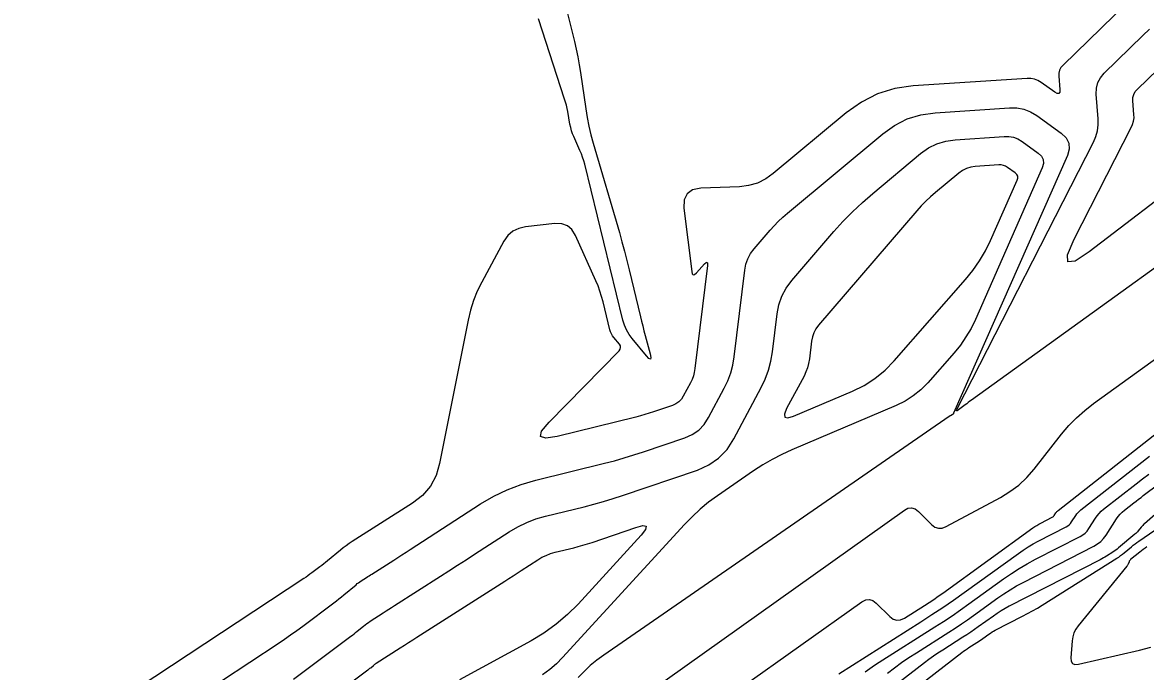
# Model space of a CAD drawing. Extents: x 1768942 to 1774819, y 723037 to 732099.
# Drawn here: x 1770523.6 to 1770631.1, y 724672.6 to 724734.7 of the extents above; entities that cross this region are included whole.
import ezdxf

# ---------------------------------------------------------------- set-up
doc = ezdxf.new("R2010")
doc.units = 0
doc.layers.add('R_Contours', color=7, linetype='Continuous')

msp = doc.modelspace()

# ---------------------------------------------------------------- linework, layer by layer
at = {"layer": 'R_Contours'}
for points in [[(1770630.55, 724737.79), (1770623.22, 724730.66), (1770623.02, 724730.43), (1770622.89, 724730.17), (1770622.82, 724729.89), (1770622.81, 724729.59), (1770622.91, 724728.32), (1770622.9, 724728.06), (1770622.81, 724727.93), (1770622.66, 724727.93), (1770622.44, 724728.05), (1770621.13, 724728.99), (1770620.82, 724729.18), (1770620.49, 724729.31), (1770620.14, 724729.37), (1770619.77, 724729.38), (1770608.89, 724728.65), (1770607.13, 724728.4), (1770605.47, 724727.89), (1770603.92, 724727.11), (1770602.47, 724726.08), (1770595.49, 724720.27), (1770594.76, 724719.75), (1770593.97, 724719.36), (1770593.13, 724719.12), (1770592.24, 724719.01), (1770588.56, 724718.86), (1770587.77, 724718.71), (1770587.24, 724718.34), (1770586.96, 724717.76), (1770586.94, 724716.95), (1770587.68, 724710.9), (1770587.74, 724710.68), (1770587.83, 724710.58), (1770587.96, 724710.61), (1770588.13, 724710.76), (1770588.89, 724711.61), (1770589.05, 724711.76), (1770589.15, 724711.79), (1770589.2, 724711.69), (1770589.2, 724711.47), (1770587.99, 724701.59), (1770587.93, 724701.23), (1770587.84, 724700.89), (1770587.72, 724700.55), (1770587.56, 724700.22), (1770586.88, 724698.94), (1770586.69, 724698.65), (1770586.45, 724698.4), (1770586.17, 724698.21), (1770585.85, 724698.06), (1770584.04, 724697.45), (1770583.62, 724697.31), (1770583.2, 724697.18), (1770582.78, 724697.06), (1770582.35, 724696.95), (1770574.81, 724695.1), (1770573.71, 724694.92), (1770573.22, 724695.09), (1770573.32, 724695.61), (1770574.03, 724696.47), (1770580.73, 724703.3), (1770580.84, 724703.45), (1770580.88, 724703.6), (1770580.86, 724703.76), (1770580.76, 724703.92), (1770580.23, 724704.57), (1770580.1, 724704.73), (1770580, 724704.91), (1770579.92, 724705.1), (1770579.86, 724705.3), (1770579.2, 724707.99), (1770579.06, 724708.5), (1770578.9, 724709.01), (1770578.72, 724709.51), (1770578.51, 724710), (1770576.56, 724714.34), (1770576.22, 724714.9), (1770575.78, 724715.27), (1770575.24, 724715.46), (1770574.59, 724715.48), (1770571.79, 724715.17), (1770571.13, 724715.02), (1770570.57, 724714.74), (1770570.1, 724714.33), (1770569.71, 724713.78), (1770567.59, 724709.87), (1770567.16, 724709), (1770566.8, 724708.1), (1770566.51, 724707.18), (1770566.28, 724706.23), (1770563.56, 724692.51), (1770563.22, 724691.35), (1770562.67, 724690.32), (1770561.91, 724689.44), (1770560.96, 724688.7), (1770555.18, 724685.02), (1770554.89, 724684.83), (1770554.61, 724684.63), (1770554.34, 724684.42), (1770554.07, 724684.21), (1770552.83, 724683.19), (1770552.65, 724683.04), (1770552.47, 724682.89), (1770552.28, 724682.75), (1770552.1, 724682.6), (1770551.34, 724682.04), (1770551.15, 724681.9), (1770550.96, 724681.76), (1770550.77, 724681.63), (1770550.57, 724681.5), (1770523.63, 724663.7)], [(1770575.74, 724735.84), (1770576.45, 724732.91), (1770576.62, 724732.17), (1770576.78, 724731.43), (1770576.91, 724730.69), (1770577.03, 724729.94), (1770577.54, 724726.45), (1770577.67, 724725.62), (1770577.84, 724724.8), (1770578.03, 724723.98), (1770578.25, 724723.17), (1770580.76, 724714.62), (1770581.01, 724713.73), (1770581.25, 724712.84), (1770581.48, 724711.95), (1770581.7, 724711.05), (1770582.77, 724706.56), (1770582.88, 724706.12), (1770582.99, 724705.67), (1770583.1, 724705.22), (1770583.22, 724704.77), (1770583.7, 724702.99), (1770583.77, 724702.65), (1770583.73, 724702.5), (1770583.59, 724702.56), (1770583.35, 724702.81), (1770581.99, 724704.46), (1770581.69, 724704.86), (1770581.44, 724705.3), (1770581.25, 724705.75), (1770581.1, 724706.23), (1770577.44, 724721.16), (1770577.35, 724721.49), (1770577.24, 724721.82), (1770577.13, 724722.15), (1770576.99, 724722.47), (1770576.39, 724723.8), (1770576.28, 724724.08), (1770576.18, 724724.37), (1770576.1, 724724.67), (1770576.03, 724724.98), (1770575.82, 724726.2), (1770575.76, 724726.51), (1770575.7, 724726.81), (1770575.61, 724727.11), (1770575.52, 724727.4), (1770573.01, 724735.07)], [(1770646.59, 724721.75), (1770614.47, 724698.58), (1770614.31, 724698.47), (1770614.15, 724698.35), (1770614, 724698.23), (1770613.84, 724698.11), (1770613.21, 724697.63), (1770613.09, 724697.55), (1770613.02, 724697.54), (1770613.02, 724697.61), (1770613.08, 724697.74), (1770626.13, 724723.28), (1770626.36, 724723.82), (1770626.51, 724724.37), (1770626.58, 724724.93), (1770626.58, 724725.51), (1770626.4, 724727.87), (1770626.41, 724728.44), (1770626.54, 724728.97), (1770626.79, 724729.44), (1770627.16, 724729.88), (1770630.86, 724733.48), (1770631.48, 724734.08)], [(1770645.42, 724727.85), (1770625.72, 724712.78), (1770624.38, 724711.89), (1770623.69, 724711.8), (1770623.66, 724712.49), (1770624.29, 724713.98), (1770629.75, 724724.67), (1770629.88, 724724.96), (1770629.97, 724725.27), (1770630.01, 724725.59), (1770630, 724725.91), (1770629.91, 724727.23), (1770629.91, 724727.55), (1770629.99, 724727.84), (1770630.13, 724728.11), (1770630.33, 724728.35), (1770632.28, 724730.24)], [(1770534.54, 724666.32), (1770548.1, 724675.28), (1770548.7, 724675.68), (1770549.29, 724676.09), (1770549.88, 724676.51), (1770550.46, 724676.94), (1770553.44, 724679.17), (1770553.68, 724679.36), (1770553.92, 724679.54), (1770554.16, 724679.73), (1770554.39, 724679.93), (1770555.57, 724680.9), (1770555.68, 724681), (1770555.8, 724681.09), (1770555.93, 724681.17), (1770556.05, 724681.26), (1770556.56, 724681.58), (1770556.68, 724681.67), (1770556.81, 724681.75), (1770556.94, 724681.83), (1770557.07, 724681.91), (1770559.17, 724683.25), (1770559.56, 724683.5), (1770559.95, 724683.76), (1770560.35, 724684.01), (1770560.74, 724684.26), (1770567.48, 724688.63), (1770568.73, 724689.37), (1770570.02, 724689.99), (1770571.36, 724690.5), (1770572.75, 724690.91), (1770579.35, 724692.53), (1770580.29, 724692.77), (1770581.22, 724693.04), (1770582.14, 724693.32), (1770583.06, 724693.62), (1770587.03, 724694.97), (1770587.74, 724695.29), (1770588.35, 724695.71), (1770588.87, 724696.25), (1770589.29, 724696.9), (1770590.8, 724699.72), (1770591.14, 724700.43), (1770591.41, 724701.17), (1770591.61, 724701.93), (1770591.74, 724702.71), (1770592.75, 724711.02), (1770592.86, 724711.59), (1770593.05, 724712.11), (1770593.31, 724712.61), (1770593.66, 724713.07), (1770595.18, 724714.84), (1770595.57, 724715.27), (1770595.97, 724715.69), (1770596.4, 724716.09), (1770596.84, 724716.47), (1770605.96, 724724.07), (1770607.1, 724724.88), (1770608.31, 724725.49), (1770609.61, 724725.89), (1770610.99, 724726.09), (1770618.08, 724726.56), (1770618.79, 724726.55), (1770619.46, 724726.43), (1770620.09, 724726.18), (1770620.7, 724725.82), (1770623.04, 724724.14), (1770623.52, 724723.69), (1770623.78, 724723.18), (1770623.81, 724722.61), (1770623.63, 724721.98), (1770612.75, 724697.32), (1770612.74, 724697.3), (1770612.73, 724697.28), (1770612.72, 724697.27), (1770612.71, 724697.25), (1770612.66, 724697.2), (1770612.65, 724697.18), (1770612.63, 724697.17), (1770612.62, 724697.16), (1770612.6, 724697.16), (1770612.44, 724697.08), (1770612.4, 724697.07), (1770612.37, 724697.05), (1770612.34, 724697.03), (1770612.31, 724697.01), (1770579.27, 724674.15), (1770578.61, 724673.67), (1770577.98, 724673.15), (1770577.38, 724672.6), (1770576.82, 724672.01)], [(1770549.58, 724671.84), (1770555.06, 724675.96), (1770555.22, 724676.07), (1770555.37, 724676.19), (1770555.52, 724676.32), (1770555.67, 724676.44), (1770556.28, 724676.94), (1770556.43, 724677.06), (1770556.58, 724677.18), (1770556.74, 724677.29), (1770556.9, 724677.4), (1770558.17, 724678.21), (1770558.43, 724678.39), (1770558.7, 724678.56), (1770558.96, 724678.73), (1770559.23, 724678.9), (1770563.63, 724681.7), (1770564.45, 724682.23), (1770565.27, 724682.76), (1770566.09, 724683.28), (1770566.91, 724683.81), (1770570.22, 724685.96), (1770571.03, 724686.44), (1770571.89, 724686.85), (1770572.77, 724687.19), (1770573.68, 724687.46), (1770577.39, 724688.37), (1770578.32, 724688.61), (1770579.24, 724688.87), (1770580.15, 724689.15), (1770581.06, 724689.44), (1770588.22, 724691.88), (1770589.31, 724692.37), (1770590.26, 724693.02), (1770591.06, 724693.85), (1770591.71, 724694.86), (1770594.33, 724699.78), (1770594.72, 724700.59), (1770595.03, 724701.44), (1770595.26, 724702.31), (1770595.41, 724703.2), (1770595.85, 724706.82), (1770596.02, 724707.7), (1770596.32, 724708.53), (1770596.73, 724709.3), (1770597.26, 724710.02), (1770601.29, 724714.71), (1770602.16, 724715.68), (1770603.07, 724716.61), (1770604.02, 724717.51), (1770605.01, 724718.37), (1770609.59, 724722.19), (1770610.34, 724722.72), (1770611.14, 724723.12), (1770612, 724723.38), (1770612.91, 724723.51), (1770617.58, 724723.83), (1770618.04, 724723.82), (1770618.48, 724723.74), (1770618.9, 724723.58), (1770619.3, 724723.34), (1770620.84, 724722.23), (1770621.16, 724721.93), (1770621.33, 724721.6), (1770621.35, 724721.22), (1770621.23, 724720.81), (1770614.83, 724706.29), (1770614.41, 724705.44), (1770613.93, 724704.62), (1770613.4, 724703.85), (1770612.8, 724703.11), (1770610.27, 724700.23), (1770609.61, 724699.56), (1770608.89, 724698.97), (1770608.1, 724698.46), (1770607.25, 724698.05), (1770597.27, 724693.81), (1770596.31, 724693.38), (1770595.38, 724692.9), (1770594.48, 724692.37), (1770593.6, 724691.8), (1770590.15, 724689.41), (1770589.3, 724688.79), (1770588.5, 724688.12), (1770587.73, 724687.41), (1770587, 724686.66), (1770575.33, 724673.92), (1770574.73, 724673.31), (1770574.09, 724672.77), (1770573.4, 724672.27)], [(1770580.16, 724668.19), (1770608.03, 724688.03), (1770608.38, 724688.22), (1770608.73, 724688.26), (1770609.06, 724688.16), (1770609.38, 724687.92), (1770610.63, 724686.66), (1770610.95, 724686.42), (1770611.3, 724686.3), (1770611.66, 724686.31), (1770612.04, 724686.46), (1770617.23, 724689.26), (1770618.14, 724689.81), (1770618.98, 724690.44), (1770619.74, 724691.16), (1770620.44, 724691.96), (1770623.08, 724695.32), (1770623.77, 724696.13), (1770624.5, 724696.89), (1770625.29, 724697.59), (1770626.13, 724698.25), (1770637.9, 724706.73)], [(1770592.3, 724670.95), (1770603.97, 724679.26), (1770604.34, 724679.45), (1770604.69, 724679.49), (1770605.03, 724679.39), (1770605.35, 724679.14), (1770606.64, 724677.86), (1770606.96, 724677.61), (1770607.31, 724677.5), (1770607.67, 724677.53), (1770608.04, 724677.7), (1770609.95, 724678.91), (1770610.4, 724679.2), (1770610.84, 724679.49), (1770611.27, 724679.79), (1770611.7, 724680.09), (1770620.34, 724686.33), (1770620.52, 724686.46), (1770620.71, 724686.58), (1770620.91, 724686.69), (1770621.1, 724686.8), (1770622.17, 724687.35), (1770622.24, 724687.39), (1770622.29, 724687.43), (1770622.34, 724687.48), (1770622.38, 724687.54), (1770622.54, 724687.79), (1770622.58, 724687.85), (1770622.63, 724687.9), (1770622.68, 724687.95), (1770622.74, 724688), (1770633.18, 724696.2)], [(1770606.41, 724672.44), (1770607.08, 724672.95), (1770607.77, 724673.45), (1770608.47, 724673.93), (1770609.19, 724674.39), (1770612.29, 724676.36), (1770612.89, 724676.74), (1770613.49, 724677.14), (1770614.08, 724677.54), (1770614.66, 724677.96), (1770616.97, 724679.63), (1770617.56, 724680.03), (1770618.16, 724680.42), (1770618.77, 724680.78), (1770619.4, 724681.12), (1770626.18, 724684.59), (1770626.53, 724684.8), (1770626.83, 724685.04), (1770627.1, 724685.32), (1770627.34, 724685.64), (1770628.34, 724687.19), (1770628.5, 724687.43), (1770628.68, 724687.64), (1770628.88, 724687.84), (1770629.1, 724688.03), (1770630, 724688.73), (1770630.22, 724688.91), (1770630.45, 724689.08), (1770630.68, 724689.26), (1770630.9, 724689.43), (1770639.38, 724695.76)], [(1770638.77, 724693.53), (1770631.01, 724686.72), (1770630.93, 724686.65), (1770630.85, 724686.57), (1770630.77, 724686.48), (1770630.7, 724686.4), (1770630.41, 724686.05), (1770630.33, 724685.96), (1770630.26, 724685.88), (1770630.18, 724685.8), (1770630.09, 724685.73), (1770628.53, 724684.42), (1770628.39, 724684.31), (1770628.26, 724684.2), (1770628.11, 724684.1), (1770627.97, 724684.01), (1770627.37, 724683.64), (1770627.23, 724683.54), (1770627.08, 724683.46), (1770626.92, 724683.37), (1770626.77, 724683.29), (1770618.06, 724678.83), (1770617.67, 724678.62), (1770617.29, 724678.39), (1770616.91, 724678.15), (1770616.55, 724677.9), (1770615.11, 724676.86), (1770614.74, 724676.6), (1770614.38, 724676.35), (1770614.01, 724676.1), (1770613.63, 724675.86), (1770611.7, 724674.63), (1770611.25, 724674.35), (1770610.81, 724674.05), (1770610.38, 724673.74), (1770609.96, 724673.42), (1770601.71, 724667.02)], [(1770601.76, 724672.38), (1770609.62, 724677.35), (1770610.67, 724678.03), (1770611.71, 724678.72), (1770612.74, 724679.43), (1770613.76, 724680.16), (1770618.94, 724683.89), (1770619.4, 724684.21), (1770619.87, 724684.52), (1770620.35, 724684.8), (1770620.84, 724685.06), (1770623.51, 724686.43), (1770623.67, 724686.52), (1770623.8, 724686.63), (1770623.93, 724686.76), (1770624.04, 724686.91), (1770624.43, 724687.52), (1770624.54, 724687.67), (1770624.65, 724687.81), (1770624.78, 724687.94), (1770624.92, 724688.06), (1770631.48, 724693.2)], [(1770604.27, 724672.56), (1770604.72, 724672.88), (1770605.17, 724673.19), (1770605.63, 724673.49), (1770610.96, 724676.85), (1770611.78, 724677.39), (1770612.6, 724677.93), (1770613.41, 724678.49), (1770614.21, 724679.06), (1770617.53, 724681.46), (1770618.27, 724681.97), (1770619.02, 724682.45), (1770619.79, 724682.9), (1770620.58, 724683.33), (1770624.85, 724685.51), (1770625.1, 724685.66), (1770625.32, 724685.84), (1770625.52, 724686.04), (1770625.69, 724686.27), (1770626.32, 724687.26), (1770626.49, 724687.5), (1770626.68, 724687.72), (1770626.88, 724687.93), (1770627.1, 724688.12), (1770630.22, 724690.56), (1770630.82, 724691.03), (1770631.42, 724691.49)], [(1770601.42, 724665.01), (1770613.52, 724674.4), (1770613.68, 724674.52), (1770613.85, 724674.64), (1770614.03, 724674.76), (1770614.2, 724674.88), (1770614.97, 724675.36), (1770615.12, 724675.46), (1770615.27, 724675.56), (1770615.41, 724675.66), (1770615.55, 724675.76), (1770616.13, 724676.17), (1770616.27, 724676.27), (1770616.42, 724676.37), (1770616.57, 724676.45), (1770616.73, 724676.54), (1770619.33, 724677.87), (1770619.81, 724678.13), (1770620.29, 724678.39), (1770620.76, 724678.66), (1770621.22, 724678.95), (1770628.36, 724683.43), (1770628.55, 724683.55), (1770628.73, 724683.68), (1770628.91, 724683.81), (1770629.08, 724683.95), (1770629.76, 724684.53), (1770629.94, 724684.67), (1770630.11, 724684.81), (1770630.29, 724684.94), (1770630.47, 724685.07), (1770633.43, 724687.1)], [(1770549.34, 724667.22), (1770556.69, 724672.74), (1770556.76, 724672.79), (1770556.82, 724672.84), (1770556.89, 724672.9), (1770556.96, 724672.95), (1770557.22, 724673.17), (1770557.29, 724673.23), (1770557.36, 724673.28), (1770557.43, 724673.33), (1770557.5, 724673.38), (1770559.77, 724674.84), (1770560.18, 724675.11), (1770560.58, 724675.36), (1770560.98, 724675.62), (1770561.39, 724675.88), (1770569.8, 724681.25), (1770570.19, 724681.5), (1770570.58, 724681.75), (1770570.97, 724682.01), (1770571.37, 724682.26), (1770572.95, 724683.29), (1770573.34, 724683.52), (1770573.75, 724683.71), (1770574.17, 724683.88), (1770574.61, 724684), (1770576.39, 724684.44), (1770576.83, 724684.55), (1770577.27, 724684.68), (1770577.71, 724684.81), (1770578.14, 724684.95), (1770582.35, 724686.39), (1770583.02, 724686.56), (1770583.32, 724686.49), (1770583.26, 724686.19), (1770582.84, 724685.65), (1770576.8, 724679.05), (1770575.78, 724678.03), (1770574.7, 724677.11), (1770573.54, 724676.27), (1770572.31, 724675.53), (1770565.45, 724671.78)], [(1770631.25, 724684.53), (1770631.07, 724684.41), (1770630.9, 724684.28), (1770630.73, 724684.15), (1770630.57, 724684.02), (1770629.68, 724683.3), (1770629.64, 724683.25), (1770629.6, 724683.21), (1770629.56, 724683.16), (1770629.54, 724683.1), (1770629.45, 724682.87), (1770629.42, 724682.81), (1770629.39, 724682.76), (1770629.36, 724682.7), (1770629.32, 724682.66), (1770624.65, 724676.95), (1770624.43, 724676.63), (1770624.25, 724676.28), (1770624.14, 724675.91), (1770624.08, 724675.52), (1770623.96, 724673.91), (1770623.98, 724673.57), (1770624.11, 724673.35), (1770624.35, 724673.25), (1770624.69, 724673.28), (1770630.53, 724674.63), (1770631.63, 724674.91)]]:
    msp.add_lwpolyline(points, dxfattribs=at)
msp.add_lwpolyline([(1770604.18, 724699.98), (1770605.22, 724700.65), (1770606.18, 724701.43), (1770607.06, 724702.32), (1770613.89, 724710.11), (1770614.6, 724710.98), (1770615.23, 724711.9), (1770615.8, 724712.86), (1770616.29, 724713.87), (1770618.83, 724719.64), (1770618.89, 724719.84), (1770618.88, 724720.02), (1770618.8, 724720.18), (1770618.65, 724720.32), (1770617.9, 724720.86), (1770617.71, 724720.97), (1770617.51, 724721.05), (1770617.3, 724721.09), (1770617.07, 724721.09), (1770614.82, 724720.94), (1770614.39, 724720.88), (1770613.97, 724720.75), (1770613.59, 724720.56), (1770613.23, 724720.3), (1770611.02, 724718.46), (1770610.54, 724718.05), (1770610.09, 724717.62), (1770609.65, 724717.17), (1770609.23, 724716.7), (1770599.82, 724705.74), (1770599.56, 724705.4), (1770599.37, 724705.03), (1770599.23, 724704.64), (1770599.15, 724704.23), (1770598.94, 724702.51), (1770598.87, 724702.08), (1770598.76, 724701.67), (1770598.61, 724701.27), (1770598.43, 724700.88), (1770596.76, 724697.76), (1770596.55, 724697.23), (1770596.58, 724696.94), (1770596.88, 724696.87), (1770597.43, 724697.04), (1770603.06, 724699.43)], close=True, dxfattribs=at)

doc.saveas('drawing.dxf')
